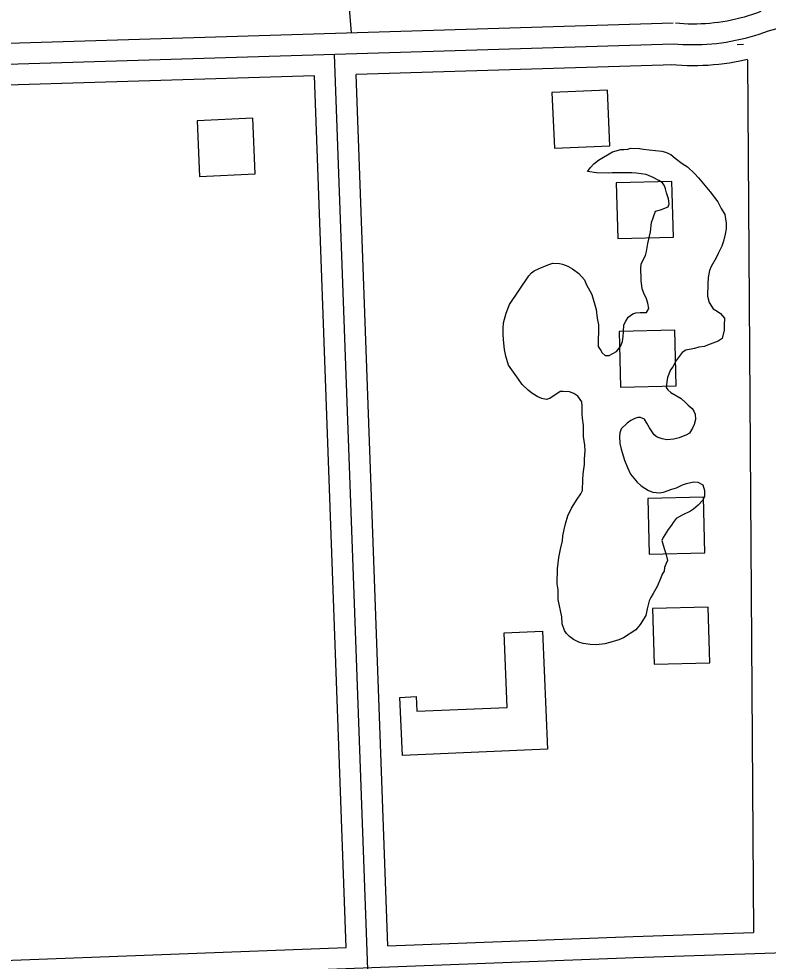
# Model space of a CAD drawing. Extents: x 3313442 to 3351311, y 721974 to 747360.
# Drawn here: x 3324653 to 3325191, y 741232 to 741909 of the extents above; entities that cross this region are included whole.
import ezdxf

# ---------------------------------------------------------------- set-up
doc = ezdxf.new("R2010")
doc.units = 0
for name, color, linetype in [('V-BLDG-OTLN', 7, 'Continuous'), ('V-ROAD-CNTR', 7, 'Continuous'), ('V-SITE-VEGE', 7, 'Continuous'), ('V-TOPO-SHOR', 7, 'Continuous')]:
    doc.layers.add(name, color=color, linetype=linetype)

msp = doc.modelspace()

# ---------------------------------------------------------------- linework, layer by layer
at = {"layer": 'V-BLDG-OTLN'}
for points in [[(3325075.75, 741857.87), (3325035.79, 741856.11), (3325037.56, 741816.15), (3325077.52, 741817.91)], [(3324820.93, 741837.69), (3324780.97, 741835.92), (3324782.73, 741795.96), (3324822.69, 741797.73)], [(3325123.11, 741752.29), (3325122.06, 741792.28), (3325082.07, 741791.23), (3325083.12, 741751.24)], [(3325125.09, 741645.43), (3325124.04, 741685.42), (3325084.05, 741684.37), (3325085.1, 741644.38)], [(3325145.75, 741525.54), (3325144.7, 741565.53), (3325104.71, 741564.48), (3325105.76, 741524.49)], [(3325149.12, 741446.44), (3325148.07, 741486.43), (3325108.09, 741485.38), (3325109.14, 741445.39)], [(3324928.42, 741379.86), (3324926.66, 741421.6), (3324938.25, 741422.09), (3324938.7, 741411.63), (3325003.7, 741414.37), (3325001.43, 741468.03), (3325028.94, 741469.19), (3325032.53, 741384.25)]]:
    msp.add_lwpolyline(points, close=True, dxfattribs=at)
at = {"layer": 'V-ROAD-CNTR'}
msp.add_line((3325173.49, 741890.77), (3325168.79, 741890.47), dxfattribs=at)
for points in [[(3325311.21, 741949.56), (3325305.65, 741946.44), (3325300.05, 741943.39), (3325294.41, 741940.41), (3325288.74, 741937.5), (3325283.03, 741934.67), (3325277.29, 741931.9), (3325271.51, 741929.21), (3325265.7, 741926.59), (3325259.86, 741924.04), (3325253.98, 741921.57), (3325248.08, 741919.17), (3325242.14, 741916.85), (3325236.18, 741914.6), (3325230.19, 741912.42), (3325224.17, 741910.32), (3325218.12, 741908.3), (3325212.05, 741906.35), (3325205.96, 741904.48), (3325199.84, 741902.68), (3325193.71, 741900.97), (3325191.07, 741900.25)], [(3325185.89, 741914.33), (3325182.8, 741913.19), (3325179.84, 741912.18), (3325176.86, 741911.24), (3325173.86, 741910.36), (3325170.84, 741909.56), (3325167.81, 741908.82), (3325164.76, 741908.16), (3325161.69, 741907.56), (3325158.61, 741907.04), (3325155.52, 741906.59), (3325152.41, 741906.21), (3325149.31, 741905.9), (3325146.19, 741905.66), (3325143.07, 741905.5), (3325139.95, 741905.4), (3325136.83, 741905.38), (3325133.7, 741905.43), (3325130.58, 741905.55), (3325127.45, 741905.75), (3325124.52, 741906)], [(3325122.8, 741906.04), (3324308.9, 741881.14)], [(3325191.07, 741900.25), (3325187.82, 741899.06), (3325184.53, 741897.93), (3325181.22, 741896.88), (3325177.89, 741895.91), (3325174.54, 741895.02), (3325171.17, 741894.2), (3325167.78, 741893.47), (3325164.37, 741892.81), (3325160.95, 741892.22), (3325157.52, 741891.72), (3325154.07, 741891.3), (3325150.62, 741890.96), (3325147.16, 741890.69), (3325143.7, 741890.51), (3325140.23, 741890.4), (3325136.76, 741890.38), (3325133.29, 741890.44), (3325129.82, 741890.57), (3325126.36, 741890.79), (3325123.25, 741891.05)], [(3325123.25, 741891.05), (3324299.01, 741865.83), (3322816.77, 741802.32)], [(3324974.56, 739279.93), (3324879.71, 741883.6)], [(3325123.71, 741876.06), (3324895.25, 741869.07)], [(3325176.21, 741879.95), (3325170.8, 741878.77), (3325167.05, 741878.05), (3325163.29, 741877.41), (3325159.52, 741876.86), (3325155.73, 741876.39), (3325151.93, 741876.01), (3325148.13, 741875.72), (3325144.32, 741875.52), (3325140.5, 741875.41), (3325136.69, 741875.38), (3325132.87, 741875.44), (3325129.06, 741875.59), (3325125.26, 741875.83), (3325121.99, 741876.1)], [(3325176.22, 741879.6), (3325180.64, 741252.52)], [(3324865.27, 741868.15), (3324612.8, 741860.42)], [(3324888.08, 741241.81), (3324865.27, 741868.15)], [(3324918.06, 741242.95), (3324895.25, 741869.07)], [(3324918.06, 741242.95), (3325094.13, 741249.67), (3325180.64, 741252.51)], [(3322303.63, 741128.13), (3325094.67, 741234.68), (3325362.5, 741243.48)], [(3324635.42, 741232.16), (3324888.08, 741241.81)]]:
    msp.add_lwpolyline(points, dxfattribs=at)
at = {"layer": 'V-SITE-VEGE'}
for points in [[(3325005.33, 741703.78), (3325019.33, 741724.52), (3325021.11, 741726.56), (3325023.18, 741728.01), (3325026.72, 741729.74), (3325033.51, 741732.61), (3325036.45, 741733.47), (3325041.15, 741733.43), (3325043.5, 741732.82), (3325047.31, 741731.31), (3325050.52, 741729.52), (3325055.19, 741726.24), (3325059.26, 741721.51), (3325060.41, 741718.56), (3325064.46, 741711.17), (3325067.59, 741700.27), (3325068.41, 741694.09), (3325069.25, 741689.38), (3325069.11, 741673.81), (3325070.85, 741670.86), (3325072.01, 741669.08), (3325074.05, 741667.3), (3325076.98, 741667.27), (3325082.3, 741670.16), (3325084.98, 741673.67), (3325086.48, 741677.18), (3325087.1, 741680.99), (3325087.13, 741684.22), (3325087.47, 741689.22), (3325088.96, 741691.85), (3325090.46, 741694.77), (3325094.01, 741697.09), (3325096.07, 741697.95), (3325099.31, 741698.22), (3325103.71, 741698.18), (3325105.5, 741701.1), (3325104.66, 741704.93), (3325103.81, 741707.87), (3325101.78, 741712.01), (3325100.64, 741715.25), (3325099.81, 741721.13), (3325099.85, 741724.66), (3325099.57, 741727.31), (3325099.6, 741729.66), (3325099.92, 741732.89), (3325100.82, 741734.94), (3325102.92, 741739.03), (3325103.82, 741741.96), (3325104.76, 741747.83), (3325106.6, 741756.04), (3325107.25, 741762.8), (3325110.26, 741770.99), (3325113.8, 741771.84), (3325119.4, 741774.14), (3325120, 741776.2), (3325119.45, 741779.72), (3325118.02, 741784.15), (3325117.46, 741787.09), (3325116.6, 741789.15), (3325115.15, 741791.22), (3325112.52, 741793.01), (3325108.43, 741795.11), (3325103.45, 741797.21), (3325096.4, 741798.16), (3325093.17, 741798.48), (3325079.07, 741798.61), (3325076.13, 741798.34), (3325067.9, 741798.42), (3325061.45, 741799.36), (3325063.53, 741802.28), (3325065.91, 741804.9), (3325069.16, 741807.52), (3325079.21, 741813.59), (3325085.4, 741815.3), (3325087.45, 741815.28), (3325090.39, 741815.55), (3325092.46, 741816.12), (3325098.63, 741816.06), (3325101.56, 741815.45), (3325105.67, 741815.12), (3325114.77, 741814.15), (3325117.41, 741813.24), (3325121.21, 741811.74), (3325124.42, 741809.07), (3325129.38, 741805.2), (3325133.18, 741802.82), (3325138.13, 741798.07), (3325141.04, 741794.81), (3325149.47, 741784.74), (3325154.99, 741777.64), (3325157.29, 741772.91), (3325159.9, 741768.48), (3325161.02, 741762.3), (3325160.98, 741758.19), (3325160.36, 741754.37), (3325159.14, 741749.39), (3325157.93, 741745.87), (3325155.24, 741740.61), (3325153.74, 741737.39), (3325150.16, 741731.25), (3325148.95, 741728.32)], [(3325148.95, 741728.32), (3325148.03, 741723.34), (3325147.69, 741718.64), (3325147.61, 741709.82), (3325148.74, 741705.4), (3325151.64, 741700.68), (3325154.56, 741699.18), (3325156.9, 741697.4), (3325159.81, 741694.14), (3325159.47, 741689.14), (3325159.43, 741685.33), (3325158.2, 741679.46), (3325155.24, 741677.43), (3325147.58, 741674.56), (3325145.51, 741673.7), (3325141.4, 741673.15), (3325138.15, 741672.3), (3325131.97, 741671.18), (3325129.31, 741669.44), (3325125.14, 741663.6), (3325122.75, 741659.21), (3325120.97, 741656.88), (3325118.86, 741651.31), (3325118.25, 741648.38), (3325117.91, 741644.27), (3325119.07, 741642.5), (3325121.11, 741640.71), (3325128.71, 741636.24), (3325131.92, 741633.27), (3325133.67, 741631.49), (3325136.58, 741629.11), (3325137.74, 741627.34), (3325138.6, 741624.98), (3325138.86, 741621.16), (3325137.95, 741617.64), (3325136.75, 741615.01), (3325134.66, 741611.5), (3325132.59, 741610.34), (3325127.28, 741608.04), (3325123.45, 741607.19), (3325118.45, 741606.65), (3325114.93, 741607.27), (3325111.41, 741608.48), (3325109.37, 741610.26), (3325105.89, 741615.29), (3325103.87, 741618.54), (3325102.42, 741621.49), (3325099.5, 741622.69), (3325097.44, 741622.71), (3325095.38, 741621.85), (3325092.42, 741620.41), (3325089.76, 741618.67), (3325085.61, 741614.59), (3325084.7, 741611.66), (3325084.38, 741609.02), (3325084.63, 741604.02), (3325085.48, 741599.9), (3325088.05, 741591.94), (3325090.06, 741586.64), (3325092.36, 741581.91), (3325097.01, 741576.29), (3325099.93, 741573.61), (3325105.19, 741570.34), (3325108.41, 741569.13), (3325113.1, 741568.5)], [(3325113.1, 741568.5), (3325116.05, 741569.06), (3325121.95, 741571.07), (3325125.19, 741572.21), (3325129.61, 741574.22), (3325132.56, 741575.37), (3325137.57, 741576.5), (3325140.5, 741576.18), (3325144.31, 741574.38), (3325145.45, 741570.26), (3325145.4, 741565.85), (3325144.2, 741563.22), (3325140.94, 741559.72), (3325137.39, 741556.82), (3325135.32, 741555.36), (3325129.41, 741552.48), (3325124.99, 741550.17), (3325122.9, 741547.25), (3325121.71, 741545.2), (3325119.33, 741542.29), (3325115.75, 741536.44), (3325114.85, 741534.4), (3325115.7, 741530.86), (3325117.99, 741524.08), (3325118.83, 741519.96), (3325117.63, 741517.33), (3325116.73, 741514.98), (3325116.41, 741512.34), (3325114.92, 741510), (3325114.01, 741507.37), (3325111.31, 741501.22), (3325108.62, 741496.25), (3325106.83, 741493.33), (3325105.63, 741490.99), (3325104.11, 741485.12), (3325103.19, 741480.43), (3325099.31, 741474), (3325096.04, 741470.21), (3325087.17, 741464.42), (3325083.93, 741462.98), (3325077.44, 741460.98), (3325073.91, 741460.13), (3325067.73, 741459.31), (3325063.33, 741459.64), (3325058.34, 741460.27), (3325055.11, 741461.18), (3325051.31, 741463.28), (3325048.39, 741465.36), (3325046.35, 741467.44), (3325044.9, 741469.51), (3325043.19, 741474.52), (3325042.94, 741479.51), (3325040.41, 741491.88), (3325040.18, 741498.93), (3325039.63, 741503.06), (3325039.73, 741513.93), (3325040.68, 741522.15), (3325041.91, 741528.01), (3325043.44, 741534.17), (3325043.76, 741537.69), (3325044.69, 741542.09), (3325045.6, 741546.2), (3325047.13, 741552.06), (3325049.82, 741557.62), (3325054, 741564.04), (3325056.68, 741567.84), (3325057.88, 741570.18), (3325057.95, 741577.82), (3325058.28, 741582.23), (3325059.22, 741588.98), (3325059.26, 741592.79), (3325059.61, 741598.96), (3325059.35, 741602.79), (3325058.52, 741608.97), (3325058.6, 741616.9), (3325057.76, 741622.2), (3325057.5, 741625.14), (3325057.55, 741630.72), (3325057.28, 741633.96), (3325054.38, 741638.09), (3325051.46, 741639.89), (3325048.54, 741641.09), (3325043.84, 741641.42), (3325041.78, 741641.44), (3325034.38, 741636.22), (3325031.73, 741635.66), (3325028.51, 741636.28), (3325025.58, 741637.48), (3325021.49, 741640.16), (3325018.87, 741642.24), (3325014.49, 741646.4), (3325011.88, 741650.24), (3325004.63, 741660.3), (3325002.63, 741666.78), (3325001.79, 741671.49), (3325000.98, 741678.55), (3325000.72, 741682.67), (3325000.76, 741686.49), (3325001.09, 741690.6), (3325002.92, 741697.63), (3325005.33, 741703.78)]]:
    msp.add_lwpolyline(points, dxfattribs=at)
at = {"layer": 'V-TOPO-SHOR'}
msp.add_lwpolyline([(3324757.38, 742613.4), (3324906.5, 742262.62), (3324909.58, 742257.66), (3324901.46, 742231.99), (3324898.64, 742219.93), (3324878.8, 742207.61), (3324668.12, 742131.75), (3324607.05, 742097.26), (3324603.55, 742064.15), (3324606.89, 742042.17), (3324878.67, 742052.86), (3324891.54, 741899.31)], dxfattribs=at)

doc.saveas('drawing.dxf')
